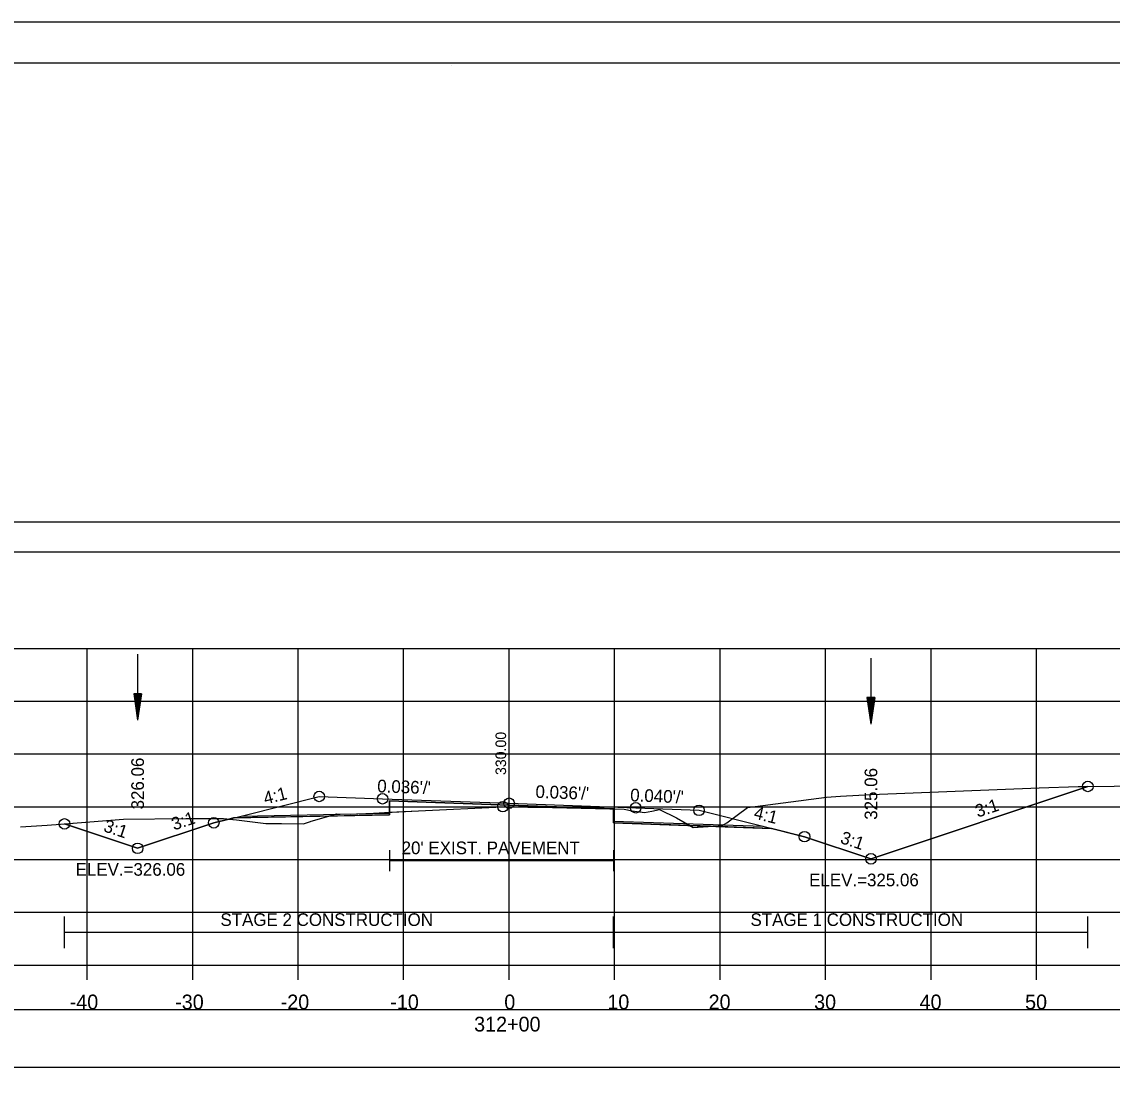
# Model space of a CAD drawing. Extents: x 1376273 to 1384221, y 378927 to 384592.
# Drawn here: x 1381312.2 to 1381415.5, y 381717 to 381818.5 of the extents above; entities that cross this region are included whole.
import ezdxf

# ---------------------------------------------------------------- set-up
doc = ezdxf.new("R2010")
doc.units = 0
for name, color, linetype in [('R_Alt Surface', 7, 'Continuous'), ('R_Axis', 7, 'Continuous'), ('R_Axis Annot', 7, 'Continuous'), ('R_Border', 7, 'Continuous'), ('R_Border Notes', 7, 'Continuous'), ('R_Contours', 7, 'Continuous'), ('R_Dimension', 7, 'Continuous'), ('R_Exist Surface', 7, 'Continuous'), ('R_Fin Surface', 7, 'Continuous'), ('R_Grid', 7, 'Continuous'), ('R_No Plot', 7, 'Continuous'), ('R_Water', 7, 'Continuous'), ('R_Xsect Elev', 7, 'Continuous'), ('R_Xsect Slope', 7, 'Continuous'), ('T_Detection Zones', 7, 'Continuous')]:
    doc.layers.add(name, color=color, linetype=linetype)

msp = doc.modelspace()

# ---------------------------------------------------------------- linework, layer by layer
at = {"layer": 'R_Alt Surface'}
for points in [[(1381332.94, 381743.29), (1381347.01, 381743.58), (1381347.02, 381744.74), (1381358.35, 381744.34), (1381368.24, 381743.99), (1381368.25, 381742.82), (1381382.44, 381742.32)], [(1381347.02, 381740.07), (1381347.02, 381738.07)], [(1381368.24, 381740.07), (1381368.24, 381738.07)], [(1381347.02, 381739.07), (1381368.24, 381739.07)]]:
    msp.add_lwpolyline(points, dxfattribs=at)
at = {"layer": 'R_Axis'}
for p, q in [((1381208.35, 381729.18), (1381508.35, 381729.18)), ((1381318.35, 381727.78), (1381318.35, 381729.18)), ((1381328.35, 381727.78), (1381328.35, 381729.18)), ((1381338.35, 381727.78), (1381338.35, 381729.18)), ((1381348.35, 381727.78), (1381348.35, 381729.18)), ((1381358.35, 381727.78), (1381358.35, 381729.18)), ((1381368.35, 381727.78), (1381368.35, 381729.18)), ((1381378.35, 381727.78), (1381378.35, 381729.18)), ((1381388.35, 381727.78), (1381388.35, 381729.18)), ((1381398.35, 381727.78), (1381398.35, 381729.18)), ((1381408.35, 381727.78), (1381408.35, 381729.18))]:
    msp.add_line(p, q, dxfattribs=at)
at = {"layer": 'R_Axis Annot'}
for points in [[(1381207.46, 381768.34), (1381509.26, 381768.34), (1381509.26, 381771.15), (1381207.46, 381771.15)], [(1381207.5, 381719.5), (1381509.19, 381719.5), (1381509.19, 381724.92), (1381207.5, 381724.92)]]:
    msp.add_lwpolyline(points, close=True, dxfattribs=at)
at = {"layer": 'R_Border'}
for p, q in [((1381200.35, 381814.64), (1381516.53, 381814.64)), ((1381352.87, 381814.38), (1381352.87, 381814.38)), ((1381352.87, 381814.38), (1381352.87, 381814.38))]:
    msp.add_line(p, q, dxfattribs=at)
at = {"layer": 'R_Contours'}
for points in [[(1381377.44, 381742.33), (1381378.18, 381742.38), (1381378.56, 381742.4), (1381378.98, 381742.64), (1381380.95, 381744.09), (1381388.45, 381745.07), (1381389.76, 381745.19), (1381392.67, 381745.32), (1381408.59, 381745.98), (1381412.29, 381746.09), (1381413.21, 381746.1), (1381392.78, 381739.28), (1381392.65, 381739.24), (1381386.35, 381741.34), (1381383.21, 381742.12)], [(1381368.24, 381743.97), (1381369.24, 381743.95), (1381370.02, 381743.79), (1381371.18, 381743.62), (1381371.88, 381743.75), (1381372.6, 381743.92), (1381374.23, 381743.11), (1381375.47, 381742.4), (1381368.25, 381742.66)], [(1381375.47, 381742.4), (1381375.8, 381742.21), (1381377.44, 381742.33)]]:
    msp.add_lwpolyline(points, close=True, dxfattribs=at)
at = {"layer": 'R_Dimension'}
for p, q in [((1381316.2, 381730.78), (1381316.2, 381733.78)), ((1381368.24, 381730.78), (1381368.24, 381733.78)), ((1381413.21, 381730.78), (1381413.21, 381733.78)), ((1381316.2, 381732.28), (1381413.21, 381732.28))]:
    msp.add_line(p, q, dxfattribs=at)
at = {"layer": 'R_Exist Surface'}
msp.add_lwpolyline([(1381312.02, 381742.28), (1381314.56, 381742.42), (1381315.81, 381742.52), (1381321.78, 381743), (1381327.71, 381743.05), (1381331.26, 381743.06), (1381332.5, 381742.92), (1381335.27, 381742.58), (1381336.78, 381742.58), (1381338.84, 381742.57), (1381339.53, 381742.78), (1381339.59, 381742.8), (1381339.72, 381742.83), (1381341.99, 381743.51), (1381343.28, 381743.48), (1381344.01, 381743.49), (1381345.5, 381743.58), (1381346.02, 381743.6), (1381349.75, 381743.79), (1381357.76, 381744.18), (1381362.46, 381744.09), (1381369.24, 381743.95), (1381370.02, 381743.79), (1381371.18, 381743.62), (1381371.88, 381743.75), (1381372.6, 381743.92), (1381374.23, 381743.11), (1381375.8, 381742.21), (1381378.18, 381742.38), (1381378.56, 381742.4), (1381378.98, 381742.64), (1381380.95, 381744.09), (1381388.45, 381745.07), (1381389.76, 381745.19), (1381392.67, 381745.32), (1381408.59, 381745.98), (1381412.29, 381746.09), (1381422.55, 381746.19)], dxfattribs=at)
at = {"layer": 'R_Fin Surface'}
msp.add_lwpolyline([(1381316.2, 381742.55), (1381323.13, 381740.24), (1381330.35, 381742.65), (1381333.21, 381743.36), (1381340.35, 381745.15), (1381346.35, 381744.93), (1381358.35, 381744.51), (1381370.35, 381744.08), (1381376.35, 381743.84), (1381382.39, 381742.33), (1381386.35, 381741.34), (1381392.65, 381739.24), (1381392.78, 381739.28), (1381413.21, 381746.1)], dxfattribs=at)
at = {"layer": 'R_Grid'}
for p, q in [((1381208.35, 381759.18), (1381508.35, 381759.18)), ((1381318.35, 381729.18), (1381318.35, 381759.18)), ((1381328.35, 381729.18), (1381328.35, 381759.18)), ((1381338.35, 381729.18), (1381338.35, 381759.18)), ((1381348.35, 381729.18), (1381348.35, 381759.18)), ((1381358.35, 381729.18), (1381358.35, 381759.18)), ((1381368.35, 381729.18), (1381368.35, 381759.18)), ((1381378.35, 381729.18), (1381378.35, 381759.18)), ((1381388.35, 381729.18), (1381388.35, 381759.18)), ((1381398.35, 381729.18), (1381398.35, 381759.18)), ((1381408.35, 381729.18), (1381408.35, 381759.18)), ((1381208.35, 381754.18), (1381508.35, 381754.18)), ((1381208.35, 381749.18), (1381508.35, 381749.18)), ((1381208.35, 381744.18), (1381508.35, 381744.18)), ((1381208.35, 381739.18), (1381508.35, 381739.18)), ((1381208.35, 381734.18), (1381508.35, 381734.18)), ((1381208.35, 381729.18), (1381508.35, 381729.18))]:
    msp.add_line(p, q, dxfattribs=at)
at = {"layer": 'R_No Plot'}
msp.add_line((1381187.95, 381818.54), (1381521.28, 381818.54), dxfattribs=at)
for points in [[(1381187.94, 381818.54), (1381521.28, 381818.54), (1381521.28, 381605.2), (1381187.94, 381605.2)], [(1381434.27, 381814.64), (1381434.27, 381804.76), (1381470, 381804.76), (1381470, 381801.84), (1381493.2, 381801.84), (1381493.2, 381777.51), (1381516.53, 381777.51), (1381516.53, 381609.18), (1381200.35, 381609.18), (1381200.35, 381814.64)]]:
    msp.add_lwpolyline(points, close=True, dxfattribs=at)
msp.add_lwpolyline([(1381332.22, 381743.11), (1381347.01, 381743.41), (1381347.02, 381744.74), (1381358.35, 381744.34), (1381368.24, 381743.99), (1381368.25, 381742.66), (1381383.21, 381742.12)], dxfattribs=at)
for centre in [(1381413.21, 381746.1), (1381340.35, 381745.15), (1381346.35, 381744.93), (1381357.76, 381744.18), (1381358.35, 381744.51), (1381370.35, 381744.08), (1381376.35, 381743.84), (1381316.2, 381742.55), (1381330.35, 381742.65), (1381386.35, 381741.34), (1381323.13, 381740.24), (1381323.13, 381740.24), (1381392.65, 381739.24), (1381392.65, 381739.24)]:
    msp.add_circle(centre, 0.5, dxfattribs=at)
at = {"layer": 'R_Water'}
for p, q in [((1381323.13, 381758.63), (1381323.13, 381752.38)), ((1381392.65, 381758.26), (1381392.65, 381752.01)), ((1381322.76, 381754.88), (1381323.13, 381752.38)), ((1381323.51, 381754.88), (1381322.76, 381754.88)), ((1381322.82, 381754.88), (1381323.13, 381752.8)), ((1381322.88, 381754.88), (1381323.13, 381753.23)), ((1381322.94, 381754.88), (1381323.13, 381753.65)), ((1381323.01, 381754.88), (1381323.13, 381754.07)), ((1381323.07, 381754.88), (1381323.13, 381754.49)), ((1381323.51, 381754.88), (1381323.13, 381752.38)), ((1381323.25, 381754.88), (1381323.13, 381754.07)), ((1381323.38, 381754.88), (1381323.13, 381753.23)), ((1381323.44, 381754.88), (1381323.13, 381752.8)), ((1381323.32, 381754.88), (1381323.13, 381753.65)), ((1381323.19, 381754.88), (1381323.13, 381754.49)), ((1381392.27, 381754.51), (1381392.65, 381752.01)), ((1381393.02, 381754.51), (1381392.27, 381754.51)), ((1381392.33, 381754.51), (1381392.65, 381752.43)), ((1381392.4, 381754.51), (1381392.65, 381752.86)), ((1381392.46, 381754.51), (1381392.65, 381753.27)), ((1381392.52, 381754.51), (1381392.65, 381753.7)), ((1381392.59, 381754.51), (1381392.65, 381754.11)), ((1381393.02, 381754.51), (1381392.65, 381752.01)), ((1381392.77, 381754.51), (1381392.65, 381753.7)), ((1381392.9, 381754.51), (1381392.65, 381752.86)), ((1381392.96, 381754.51), (1381392.65, 381752.43)), ((1381392.83, 381754.51), (1381392.65, 381753.27)), ((1381392.71, 381754.51), (1381392.65, 381754.11))]:
    msp.add_line(p, q, dxfattribs=at)
at = {"layer": 'T_Detection Zones'}
for points in [[(1381347.01, 381743.65), (1381349.75, 381743.79), (1381357.76, 381744.18), (1381362.46, 381744.09), (1381368.24, 381743.97), (1381368.24, 381743.99), (1381358.35, 381744.34), (1381347.02, 381744.74)], [(1381341.27, 381743.29), (1381341.99, 381743.51), (1381343.28, 381743.48), (1381344.01, 381743.49), (1381345.5, 381743.58), (1381346.02, 381743.6), (1381347.01, 381743.65), (1381347.01, 381743.41)], [(1381316.2, 381742.55), (1381321.78, 381743), (1381327.71, 381743.05), (1381331.26, 381743.06), (1381331.77, 381743), (1381330.35, 381742.65), (1381323.13, 381740.24)], [(1381331.77, 381743), (1381332.5, 381742.92), (1381335.27, 381742.58), (1381336.78, 381742.58), (1381338.84, 381742.57), (1381339.53, 381742.78), (1381339.59, 381742.8), (1381339.72, 381742.83), (1381341.27, 381743.29), (1381332.22, 381743.11)]]:
    msp.add_lwpolyline(points, close=True, dxfattribs=at)

# ---------------------------------------------------------------- texts
at = {"layer": 'R_Alt Surface'}
msp.add_text("20' EXIST. PAVEMENT", height=1.2, dxfattribs=at).set_placement((1381348.16, 381739.68))
at = {"layer": 'R_Axis Annot'}
for s, p in [('-40', (1381316.69, 381724.98)), ('-30', (1381326.69, 381724.98)), ('-20', (1381336.69, 381724.98)), ('-10', (1381347.08, 381724.98)), ('0', (1381357.89, 381724.98)), ('10', (1381367.66, 381724.98)), ('20', (1381377.26, 381724.98)), ('30', (1381387.26, 381724.98)), ('40', (1381397.26, 381724.98)), ('50', (1381407.26, 381724.98)), ('312+00', (1381355.03, 381722.88))]:
    msp.add_text(s, height=1.4, dxfattribs=at).set_placement(p)
at = {"layer": 'R_Border Notes'}
for s, p in [('ELEV.=326.06', (1381317.25, 381737.64)), ('ELEV.=325.06', (1381386.79, 381736.64))]:
    msp.add_text(s, height=1.2, dxfattribs=at).set_placement(p)
at = {"layer": 'R_Dimension'}
for s, p in [('STAGE 2 CONSTRUCTION', (1381330.98, 381732.88)), ('STAGE 1 CONSTRUCTION', (1381381.23, 381732.88))]:
    msp.add_text(s, height=1.2, dxfattribs=at).set_placement(p)
at = {"layer": 'R_Xsect Elev'}
for s, height, p in [('330.00', 1, (1381358.06, 381747.18)), ('330.00', 1, (1381358.06, 381747.18)), ('326.06', 1.2, (1381323.73, 381743.92)), ('325.06', 1.2, (1381393.25, 381742.94))]:
    msp.add_text(s, height=height, rotation=90, dxfattribs=at).set_placement(p)
at = {"layer": 'R_Xsect Slope'}
for s, rotation, p in [("0.036'/'", 357.9638, (1381345.83, 381745.55)), ('4:1', 14.0362, (1381335.23, 381744.38)), ("0.036'/'", 357.9638, (1381360.83, 381745.02)), ("0.040'/'", 357.7094, (1381369.81, 381744.7)), ('3:1', 18.4349, (1381402.77, 381743.14)), ('3:1', 18.4349, (1381326.58, 381741.92)), ('4:1', 345.9638, (1381381.47, 381743.08)), ('3:1', 341.5651, (1381319.82, 381741.87)), ('3:1', 341.5651, (1381389.66, 381740.76))]:
    msp.add_text(s, height=1.2, rotation=rotation, dxfattribs=at).set_placement(p)

doc.saveas('drawing.dxf')
